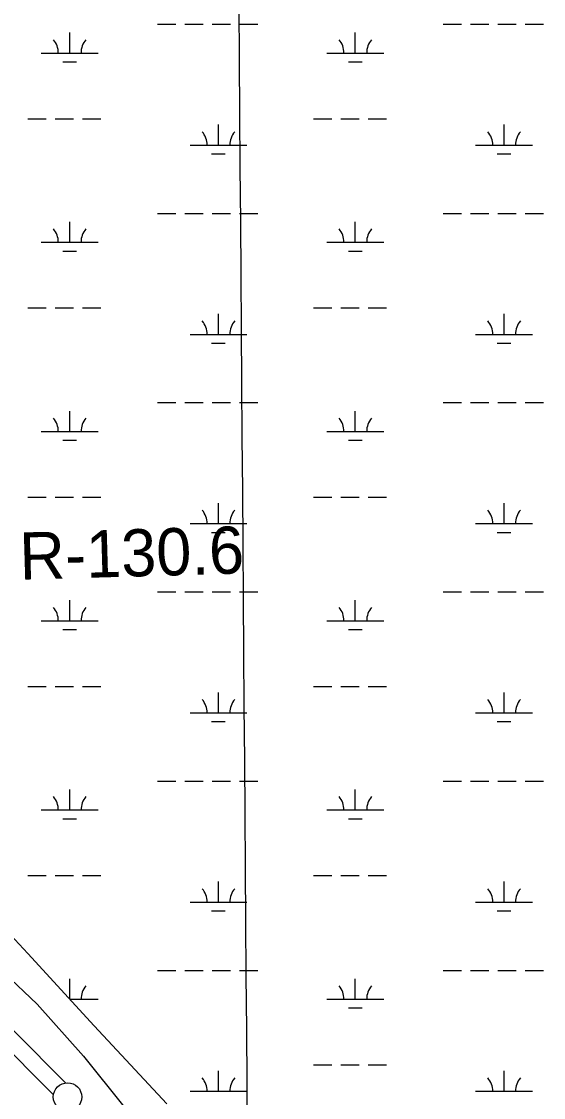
# Model space of a CAD drawing. Extents: x 3535183 to 3573198, y 534952 to 560562.
# Drawn here: x 3549463 to 3550381, y 549590 to 551482 of the extents above; entities that cross this region are included whole.
import ezdxf

# ---------------------------------------------------------------- set-up
doc = ezdxf.new("R2010")
doc.units = 0
for name, color, linetype in [('V-GRID-MAJR', 7, 'Continuous'), ('V-LEVE-TOET', 7, 'Continuous'), ('V-RIVR-RANG-IDEN', 7, 'Continuous'), ('V-SITE-VEGE', 7, 'Continuous'), ('V-SURV-LINE', 7, 'Continuous'), ('V-WETL-SWMP', 7, 'Continuous')]:
    doc.layers.add(name, color=color, linetype=linetype)

msp = doc.modelspace()

# ---------------------------------------------------------------- linework, layer by layer
at = {"layer": 'V-GRID-MAJR'}
msp.add_spline([(3549927.915, 540432.497), (3549882.9790000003, 546490.277), (3549838.02, 552551.1410000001), (3549793.06, 558612.0210000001), (3549793.037, 558615.089)], degree=3, dxfattribs=at)
at = {"layer": 'V-LEVE-TOET'}
msp.add_lwpolyline([(3549374.31, 549864.545), (3549490.759, 549754.689), (3549572.12, 549662.836), (3549643.011, 549574.567)], dxfattribs=at)
at = {"layer": 'V-SITE-VEGE'}
for p, q in [((3549474.75, 549843.383), (3549405.077, 549917.801)), ((3549591.191, 549716.313), (3549474.75, 549843.383)), ((3549718.6240000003, 549579.269), (3549591.191, 549716.3130000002))]:
    msp.add_line(p, q, dxfattribs=at)
at = {"layer": 'V-SURV-LINE'}
for points in [[(3548916.878483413, 550243.517412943), (3549540.8614457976, 549616.112901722)], [(3549519.5887371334, 549594.9593707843), (3548895.606434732, 550222.3632184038)]]:
    msp.add_lwpolyline(points, dxfattribs=at)
msp.add_circle((3549544.30857, 549591.375), 25, dxfattribs=at)
at = {"layer": 'V-WETL-SWMP'}
for p, q in [((3549702.6334290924, 551477.2954833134), (3549734.6333989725, 551477.2954833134)), ((3549750.633383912, 551477.2954833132), (3549782.633353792, 551477.2954833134)), ((3549798.6333387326, 551477.2954833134), (3549830.6333086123, 551477.2954833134)), ((3549846.6332935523, 551477.2954833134), (3549878.6332634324, 551477.2954833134)), ((3550204.540956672, 551477.2954833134), (3550236.540926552, 551477.2954833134)), ((3550252.5409114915, 551477.2954833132), (3550284.5408813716, 551477.2954833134)), ((3550300.5408663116, 551477.2954833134), (3550332.5408361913, 551477.2954833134)), ((3550348.540821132, 551477.2954833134), (3550380.540791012, 551477.2954833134)), ((3549548.041587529, 551426.5534841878), (3549548.0415783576, 551462.5534835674)), ((3550049.949115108, 551426.5534841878), (3550049.949105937, 551462.5534835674)), ((3549498.0416345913, 551426.5534841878), (3549598.0415404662, 551426.5534841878)), ((3549999.9491621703, 551426.5534841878), (3550099.9490680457, 551426.5534841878)), ((3549536.0416027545, 551411.122484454), (3549560.0415801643, 551411.1224844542)), ((3550037.949130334, 551411.122484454), (3550061.9491077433, 551411.1224844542)), ((3549474.6336860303, 551311.1214861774), (3549506.6336559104, 551311.1214861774)), ((3549522.63364085, 551311.1214861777), (3549554.63361073, 551311.1214861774)), ((3549570.63359567, 551311.1214861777), (3549602.63356555, 551311.1214861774)), ((3549809.477382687, 551264.6914869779), (3549809.4773735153, 551300.6914863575)), ((3549976.5412136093, 551311.1214861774), (3550008.54118349, 551311.1214861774)), ((3550024.5411684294, 551311.1214861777), (3550056.5411383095, 551311.1214861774)), ((3550072.541123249, 551311.1214861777), (3550104.541093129, 551311.1214861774)), ((3550311.3849102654, 551264.6914869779), (3550311.3849010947, 551300.6914863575)), ((3549759.477429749, 551264.6914869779), (3549859.477335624, 551264.6914869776)), ((3550261.384957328, 551264.6914869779), (3550361.384863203, 551264.6914869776)), ((3549797.477397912, 551249.2604872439), (3549821.4773753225, 551249.2604872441)), ((3550299.384925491, 551249.2604872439), (3550323.384902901, 551249.2604872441)), ((3549702.6335138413, 551144.6204890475), (3549734.6334837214, 551144.6204890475)), ((3549750.6334686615, 551144.6204890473), (3549782.6334385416, 551144.6204890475)), ((3549798.633423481, 551144.6204890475), (3549830.6333933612, 551144.6204890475)), ((3549846.6333783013, 551144.6204890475), (3549878.6333481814, 551144.6204890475)), ((3550204.54104142, 551144.6204890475), (3550236.5410113, 551144.6204890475)), ((3550252.54099624, 551144.6204890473), (3550284.5409661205, 551144.6204890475)), ((3550300.5409510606, 551144.6204890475), (3550332.5409209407, 551144.6204890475)), ((3550348.5409058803, 551144.6204890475), (3550380.5408757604, 551144.6204890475)), ((3549548.0416722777, 551093.878489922), (3549548.0416631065, 551129.8784893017)), ((3550049.9491998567, 551093.878489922), (3550049.9491906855, 551129.8784893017)), ((3549498.04171934, 551093.878489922), (3549598.041625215, 551093.878489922)), ((3549999.949246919, 551093.878489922), (3550099.9491527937, 551093.878489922)), ((3549536.0416875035, 551078.4474901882), (3549560.0416649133, 551078.4474901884)), ((3550037.9492150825, 551078.4474901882), (3550061.9491924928, 551078.4474901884)), ((3549474.633770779, 550978.4464919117), (3549506.633740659, 550978.4464919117)), ((3549522.633725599, 550978.4464919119), (3549554.6336954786, 550978.4464919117)), ((3549570.633680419, 550978.4464919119), (3549602.633650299, 550978.4464919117)), ((3549809.477467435, 550932.0164927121), (3549809.4774582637, 550968.0164920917)), ((3549976.5412983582, 550978.4464919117), (3550008.5412682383, 550978.4464919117)), ((3550024.541253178, 550978.4464919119), (3550056.541223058, 550978.4464919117)), ((3550072.541207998, 550978.4464919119), (3550104.541177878, 550978.4464919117)), ((3550311.3849950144, 550932.0164927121), (3550311.3849858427, 550968.0164920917)), ((3549759.477514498, 550932.0164927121), (3549859.477420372, 550932.0164927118)), ((3550261.3850420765, 550932.0164927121), (3550361.3849479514, 550932.0164927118)), ((3549797.4774826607, 550916.5854929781), (3549821.4774600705, 550916.5854929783)), ((3550299.3850102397, 550916.5854929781), (3550323.38498765, 550916.5854929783)), ((3549702.63359859, 550811.9454947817), (3549734.63356847, 550811.9454947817)), ((3549750.6335534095, 550811.9454947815), (3549782.6335232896, 550811.9454947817)), ((3549798.6335082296, 550811.9454947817), (3549830.6334781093, 550811.9454947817)), ((3549846.63346305, 550811.9454947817), (3549878.63343293, 550811.9454947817)), ((3550204.541126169, 550811.9454947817), (3550236.541096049, 550811.9454947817)), ((3550252.541080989, 550811.9454947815), (3550284.541050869, 550811.9454947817)), ((3550300.5410358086, 550811.9454947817), (3550332.5410056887, 550811.9454947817)), ((3550348.540990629, 550811.9454947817), (3550380.540960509, 550811.9454947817)), ((3549548.0417570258, 550761.2034956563), (3549548.0417478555, 550797.2034950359)), ((3550049.949284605, 550761.2034956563), (3550049.949275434, 550797.2034950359)), ((3549498.0418040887, 550761.2034956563), (3549598.0417099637, 550761.2034956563)), ((3549999.9493316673, 550761.2034956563), (3550099.9492375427, 550761.2034956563)), ((3549536.041772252, 550745.7724959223), (3549560.0417496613, 550745.7724959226)), ((3550037.949299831, 550745.7724959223), (3550061.949277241, 550745.7724959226)), ((3549474.6338555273, 550645.7714976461), (3549506.633825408, 550645.7714976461)), ((3549522.6338103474, 550645.7714976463), (3549554.6337802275, 550645.7714976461)), ((3549570.633765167, 550645.7714976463), (3549602.633735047, 550645.7714976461)), ((3549976.5413831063, 550645.7714976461), (3550008.541352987, 550645.7714976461)), ((3550024.541337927, 550645.7714976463), (3550056.5413078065, 550645.7714976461)), ((3550072.5412927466, 550645.7714976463), (3550104.5412626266, 550645.7714976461)), ((3549809.477552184, 550599.3414984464), (3549809.4775430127, 550635.3414978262)), ((3550311.3850797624, 550599.3414984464), (3550311.385070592, 550635.3414978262)), ((3549759.477599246, 550599.3414984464), (3549859.4775051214, 550599.3414984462)), ((3549797.4775674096, 550583.9104987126), (3549821.4775448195, 550583.9104987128)), ((3550261.3851268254, 550599.3414984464), (3550361.3850327, 550599.3414984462)), ((3550299.385094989, 550583.9104987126), (3550323.3850723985, 550583.9104987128)), ((3549702.6336833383, 550479.2705005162), (3549734.6336532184, 550479.2705005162)), ((3549750.6336381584, 550479.2705005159), (3549782.6336080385, 550479.2705005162)), ((3549798.6335929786, 550479.2705005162), (3549830.6335628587, 550479.2705005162)), ((3549846.6335477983, 550479.2705005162), (3549878.6335176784, 550479.2705005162)), ((3550204.5412109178, 550479.2705005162), (3550236.541180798, 550479.2705005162)), ((3550252.5411657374, 550479.2705005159), (3550284.5411356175, 550479.2705005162)), ((3550300.541120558, 550479.2705005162), (3550332.5410904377, 550479.2705005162)), ((3550348.5410753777, 550479.2705005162), (3550380.541045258, 550479.2705005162)), ((3549548.041841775, 550428.5285013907), (3549548.0418326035, 550464.5285007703)), ((3550049.9493693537, 550428.5285013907), (3550049.949360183, 550464.5285007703)), ((3549498.041888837, 550428.5285013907), (3549598.041794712, 550428.5285013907)), ((3549536.0418570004, 550413.0975016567), (3549560.0418344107, 550413.097501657)), ((3549999.949416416, 550428.5285013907), (3550099.9493222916, 550428.5285013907)), ((3550037.94938458, 550413.0975016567), (3550061.9493619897, 550413.097501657)), ((3549474.633940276, 550313.0965033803), (3549506.6339101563, 550313.0965033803)), ((3549522.633895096, 550313.0965033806), (3549554.633864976, 550313.0965033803)), ((3549570.633849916, 550313.0965033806), (3549602.633819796, 550313.0965033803)), ((3549809.4776369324, 550266.6665041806), (3549809.4776277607, 550302.6665035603)), ((3549976.541467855, 550313.0965033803), (3550008.541437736, 550313.0965033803)), ((3550024.5414226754, 550313.0965033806), (3550056.5413925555, 550313.0965033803)), ((3550072.541377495, 550313.0965033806), (3550104.541347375, 550313.0965033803)), ((3550311.3851645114, 550266.6665041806), (3550311.38515534, 550302.6665035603)), ((3549759.477683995, 550266.6665041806), (3549859.4775898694, 550266.6665041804)), ((3550261.3852115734, 550266.6665041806), (3550361.385117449, 550266.6665041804)), ((3549797.4776521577, 550251.2355044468), (3549821.477629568, 550251.235504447)), ((3550299.385179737, 550251.2355044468), (3550323.385157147, 550251.235504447)), ((3549702.633768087, 550146.5955062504), (3549734.633737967, 550146.5955062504)), ((3549750.633722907, 550146.5955062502), (3549782.633692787, 550146.5955062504)), ((3549798.6336777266, 550146.5955062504), (3549830.6336476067, 550146.5955062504)), ((3549846.6336325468, 550146.5955062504), (3549878.633602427, 550146.5955062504)), ((3550204.541295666, 550146.5955062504), (3550236.541265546, 550146.5955062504)), ((3550252.541250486, 550146.5955062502), (3550284.541220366, 550146.5955062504)), ((3550300.541205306, 550146.5955062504), (3550332.541175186, 550146.5955062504)), ((3550348.5411601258, 550146.5955062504), (3550380.541130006, 550146.5955062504)), ((3549548.041926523, 550095.8535071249), (3549548.0419173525, 550131.8535065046)), ((3550049.9494541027, 550095.8535071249), (3550049.949444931, 550131.8535065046)), ((3549498.0419735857, 550095.8535071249), (3549598.0418794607, 550095.8535071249)), ((3549999.9495011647, 550095.8535071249), (3550099.9494070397, 550095.8535071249)), ((3549536.0419417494, 550080.422507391), (3549560.0419191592, 550080.4225073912)), ((3550037.949469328, 550080.422507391), (3550061.949446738, 550080.4225073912)), ((3549474.6340250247, 549980.4215091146), (3549506.6339949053, 549980.4215091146)), ((3549522.6339798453, 549980.4215091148), (3549554.633949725, 549980.4215091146)), ((3549570.633934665, 549980.4215091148), (3549602.633904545, 549980.4215091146)), ((3549976.5415526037, 549980.4215091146), (3550008.541522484, 549980.4215091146)), ((3550024.541507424, 549980.4215091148), (3550056.5414773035, 549980.4215091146)), ((3550072.541462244, 549980.4215091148), (3550104.541432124, 549980.4215091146)), ((3549809.477721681, 549933.9915099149), (3549809.47771251, 549969.9915092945)), ((3550311.38524926, 549933.9915099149), (3550311.385240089, 549969.9915092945)), ((3549759.4777687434, 549933.9915099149), (3549859.4776746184, 549933.9915099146)), ((3550261.385296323, 549933.9915099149), (3550361.3852021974, 549933.9915099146)), ((3549474.756758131, 549843.3849145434), (3549405.083870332, 549917.8049297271)), ((3549797.477736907, 549918.560510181), (3549821.4777143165, 549918.5605101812)), ((3550299.385264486, 549918.560510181), (3550323.385241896, 549918.5605101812)), ((3549591.1979458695, 549716.3149399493), (3549474.756758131, 549843.3849145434)), ((3549702.6338528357, 549813.9205119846), (3549734.633822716, 549813.9205119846)), ((3549750.6338076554, 549813.9205119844), (3549782.6337775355, 549813.9205119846)), ((3549798.633762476, 549813.9205119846), (3549830.6337323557, 549813.9205119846)), ((3549846.6337172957, 549813.9205119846), (3549878.633687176, 549813.9205119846)), ((3550204.541380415, 549813.9205119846), (3550236.5413502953, 549813.9205119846)), ((3550252.541335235, 549813.9205119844), (3550284.541305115, 549813.9205119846)), ((3550300.541290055, 549813.9205119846), (3550332.5412599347, 549813.9205119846)), ((3550348.541244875, 549813.9205119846), (3550380.5412147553, 549813.9205119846)), ((3549548.042011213, 549763.4101613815), (3549548.042002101, 549799.1785122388)), ((3550049.9495388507, 549763.1785128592), (3550049.9495296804, 549799.1785122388)), ((3549548.2542834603, 549763.1785128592), (3549598.0419642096, 549763.1785128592)), ((3549999.9495859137, 549763.1785128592), (3550099.949491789, 549763.1785128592)), ((3550037.9495540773, 549747.7475131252), (3550061.9495314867, 549747.7475131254)), ((3549718.6327424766, 549579.2700477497), (3549591.1979458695, 549716.3149399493)), ((3549809.4778064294, 549601.3165156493), (3549809.4777972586, 549637.316515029)), ((3549976.541637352, 549647.746514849), (3550008.5416072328, 549647.746514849)), ((3550024.541592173, 549647.7465148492), (3550056.5415620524, 549647.746514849)), ((3550072.5415469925, 549647.7465148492), (3550104.5415168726, 549647.746514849)), ((3550311.3853340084, 549601.3165156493), (3550311.3853248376, 549637.316515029)), ((3549759.477853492, 549601.3165156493), (3549859.477759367, 549601.3165156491)), ((3550261.3853810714, 549601.3165156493), (3550361.385286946, 549601.3165156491))]:
    msp.add_line(p, q, dxfattribs=at)
for centre, radius, start, end in [((3549492.7987033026, 551427.0282873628), 35.24628790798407, 359.2281792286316, 40.77183756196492), ((3549603.284471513, 551427.0282873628), 35.24628790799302, 139.22817765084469, 180.771835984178), ((3549994.7062308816, 551427.0282873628), 35.24628790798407, 359.2281792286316, 40.77183756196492), ((3550105.1919990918, 551427.0282873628), 35.24628790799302, 139.22817765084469, 180.771835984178), ((3549754.23449846, 551265.1662901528), 35.24628790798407, 359.2281792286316, 40.77183756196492), ((3549864.7202666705, 551265.1662901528), 35.24628790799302, 139.22817765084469, 180.771835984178), ((3550256.1420260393, 551265.1662901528), 35.24628790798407, 359.2281792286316, 40.77183756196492), ((3550366.627794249, 551265.1662901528), 35.24628790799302, 139.22817765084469, 180.771835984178), ((3549492.7987880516, 551094.353293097), 35.24628790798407, 359.2281792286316, 40.77183756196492), ((3549603.2845562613, 551094.353293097), 35.24628790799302, 139.22817765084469, 180.771835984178), ((3549994.7063156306, 551094.353293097), 35.24628790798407, 359.2281792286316, 40.77183756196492), ((3550105.1920838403, 551094.353293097), 35.24628790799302, 139.22817765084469, 180.771835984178), ((3549754.2345832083, 550932.491295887), 35.24628790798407, 359.2281792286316, 40.77183756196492), ((3549864.7203514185, 550932.491295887), 35.24628790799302, 139.22817765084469, 180.771835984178), ((3550256.1421107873, 550932.491295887), 35.24628790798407, 359.2281792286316, 40.77183756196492), ((3550366.627878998, 550932.491295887), 35.24628790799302, 139.22817765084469, 180.771835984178), ((3549492.7988728, 550761.6782988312), 35.24628790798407, 359.2281792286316, 40.77183756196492), ((3549603.2846410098, 550761.6782988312), 35.24628790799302, 139.22817765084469, 180.771835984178), ((3549994.706400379, 550761.6782988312), 35.24628790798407, 359.2281792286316, 40.77183756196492), ((3550105.1921685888, 550761.6782988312), 35.24628790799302, 139.22817765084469, 180.771835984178), ((3549754.2346679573, 550599.8163016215), 35.24628790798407, 359.2281792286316, 40.77183756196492), ((3549864.7204361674, 550599.8163016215), 35.24628790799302, 139.22817765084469, 180.771835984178), ((3550256.1421955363, 550599.8163016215), 35.24628790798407, 359.2281792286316, 40.77183756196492), ((3550366.627963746, 550599.8163016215), 35.24628790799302, 139.22817765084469, 180.771835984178), ((3549492.7989575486, 550429.0033045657), 35.24628790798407, 359.2281792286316, 40.77183756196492), ((3549603.2847257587, 550429.0033045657), 35.24628790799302, 139.22817765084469, 180.771835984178), ((3549994.7064851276, 550429.0033045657), 35.24628790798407, 359.2281792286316, 40.77183756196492), ((3550105.1922533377, 550429.0033045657), 35.24628790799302, 139.22817765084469, 180.771835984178), ((3549754.234752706, 550267.1413073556), 35.24628790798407, 359.2281792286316, 40.77183756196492), ((3549864.720520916, 550267.1413073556), 35.24628790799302, 139.22817765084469, 180.771835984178), ((3550256.142280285, 550267.1413073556), 35.24628790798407, 359.2281792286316, 40.77183756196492), ((3550366.628048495, 550267.1413073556), 35.24628790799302, 139.22817765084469, 180.771835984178), ((3549492.7990422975, 550096.3283102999), 35.24628790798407, 359.2281792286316, 40.77183756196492), ((3549603.2848105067, 550096.3283102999), 35.24628790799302, 139.22817765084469, 180.771835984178), ((3549994.706569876, 550096.3283102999), 35.24628790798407, 359.2281792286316, 40.77183756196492), ((3550105.192338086, 550096.3283102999), 35.24628790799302, 139.22817765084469, 180.771835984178), ((3549754.2348374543, 549934.4663130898), 35.24628790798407, 359.2281792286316, 40.77183756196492), ((3549864.7206056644, 549934.4663130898), 35.24628790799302, 139.22817765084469, 180.771835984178), ((3550256.1423650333, 549934.4663130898), 35.24628790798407, 359.2281792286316, 40.77183756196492), ((3550366.6281332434, 549934.4663130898), 35.24628790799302, 139.22817765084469, 180.771835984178), ((3549603.284895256, 549763.6533160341), 35.24628790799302, 139.22817765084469, 180.771835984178), ((3549994.706654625, 549763.6533160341), 35.24628790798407, 359.2281792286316, 40.77183756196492), ((3550105.192422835, 549763.6533160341), 35.24628790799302, 139.22817765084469, 180.771835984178), ((3549754.2349222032, 549601.7913188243), 35.24628790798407, 359.2281792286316, 40.77183756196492), ((3549864.720690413, 549601.7913188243), 35.24628790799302, 139.22817765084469, 180.771835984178), ((3550256.1424497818, 549601.7913188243), 35.24628790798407, 359.2281792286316, 40.77183756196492), ((3550366.628217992, 549601.7913188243), 35.24628790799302, 139.22817765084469, 180.771835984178)]:
    msp.add_arc(centre, radius, start, end, dxfattribs=at)

# ---------------------------------------------------------------- texts
at = {"layer": 'V-RIVR-RANG-IDEN'}
msp.add_text('R-130.6', height=82.99999799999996, rotation=1.6494694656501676, dxfattribs=at).set_placement((3549460.802, 550500.554))

doc.saveas('drawing.dxf')
